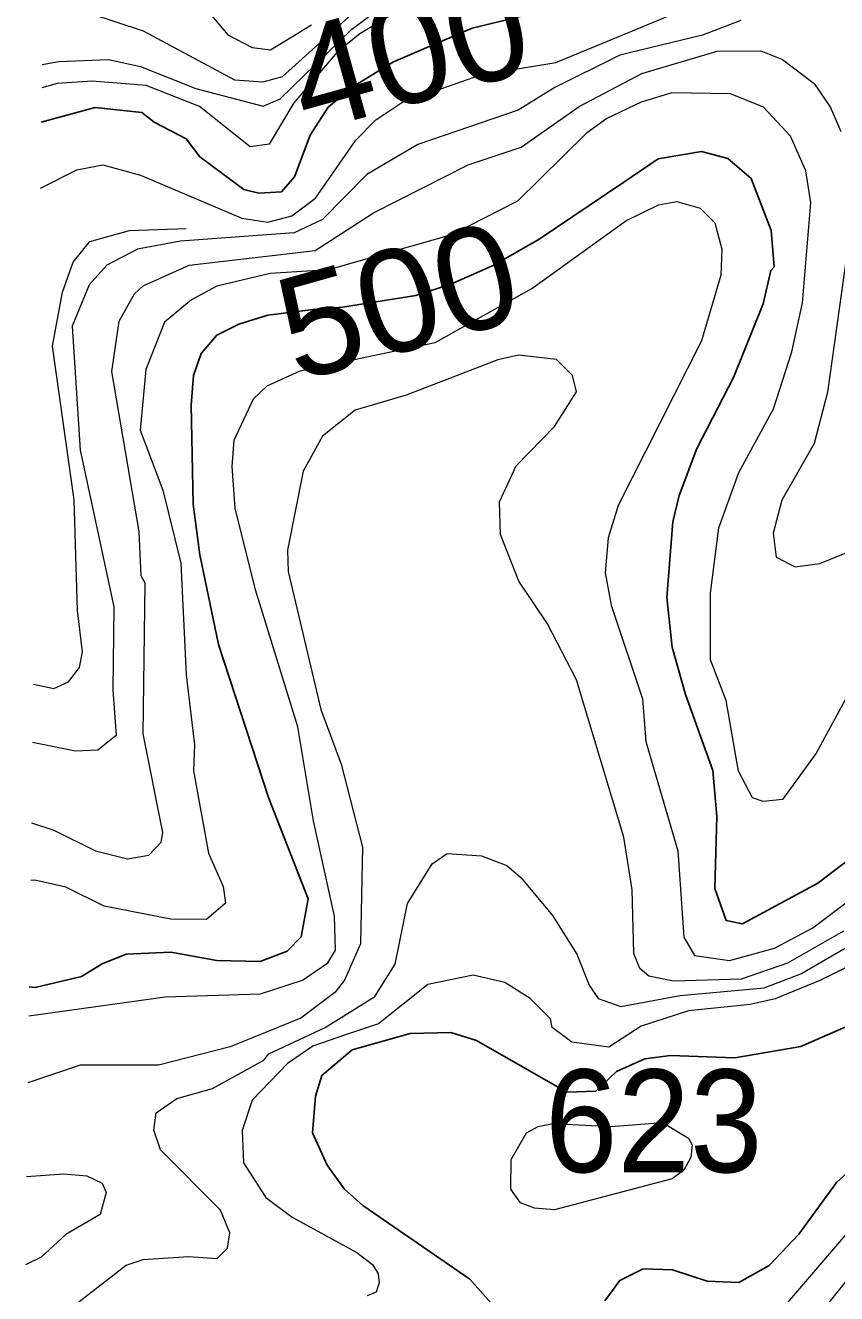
# Model space of a CAD drawing. Extents: x 673.3 to 698.5, y 6984.3 to 7012.3.
# Drawn here: x 673.597 to 674.23, y 7008.501 to 7009.489 of the extents above; entities that cross this region are included whole.
import ezdxf
from ezdxf.enums import TextEntityAlignment as Align

# ---------------------------------------------------------------- set-up
doc = ezdxf.new("R2010")
doc.units = 0
doc.header["$LTSCALE"] = 0.032
doc.layers.add('1', color=7, linetype='Continuous', lineweight=25)
doc.layers.add('2', color=7, linetype='Continuous', lineweight=13)
doc.layers.add('21', color=7, linetype='Continuous')
doc.layers.add('61', color=7, linetype='Continuous')

msp = doc.modelspace()

# ---------------------------------------------------------------- linework, layer by layer
at = {"layer": '1'}
for points in [[(673.6095, 7009.4132), (673.6515, 7009.4247), (673.688, 7009.4208), (673.6974, 7009.4132), (673.7224, 7009.4001), (673.7332, 7009.3863), (673.7675, 7009.3608), (673.7792, 7009.358), (673.7967, 7009.359), (673.807, 7009.3707), (673.8192, 7009.4032), (673.8332, 7009.4248), (673.8526, 7009.4411), (673.8841, 7009.4603), (673.9156, 7009.4736), (673.9455, 7009.4864), (674.0014, 7009.4998)], [(673.6002, 7008.7397), (673.6047, 7008.7391), (673.6409, 7008.7477), (673.657, 7008.7576), (673.6757, 7008.7652), (673.7105, 7008.7667), (673.7463, 7008.7602), (673.7802, 7008.7595), (673.8011, 7008.7675), (673.812, 7008.7785), (673.8175, 7008.8081), (673.7867, 7008.8872), (673.7476, 7009.0064), (673.733, 7009.0762), (673.7279, 7009.1157), (673.7264, 7009.1927), (673.7281, 7009.2159), (673.7342, 7009.233), (673.7463, 7009.2473), (673.7634, 7009.2559), (673.786, 7009.2628), (673.8214, 7009.2674), (673.8443, 7009.2691), (673.9014, 7009.2783), (673.9287, 7009.2871), (673.9622, 7009.3017), (673.9976, 7009.3221), (674.0636, 7009.3664), (674.0903, 7009.3846), (674.1241, 7009.3904), (674.1447, 7009.3849), (674.1629, 7009.3693), (674.1786, 7009.3288), (674.1809, 7009.3005), (674.1783, 7009.2976), (674.1723, 7009.2718), (674.149, 7009.2143), (674.1205, 7009.1589), (674.1068, 7009.1225), (674.1019, 7009.1019), (674.0971, 7009.0429), (674.1012, 7009.0042), (674.1116, 7008.9674), (674.1329, 7008.9081), (674.1361, 7008.8723), (674.1345, 7008.8164), (674.1434, 7008.7914), (674.1561, 7008.7888), (674.2148, 7008.8203), (674.2397, 7008.8394)], [(674.2532, 7008.7158), (674.2017, 7008.6931), (674.1502, 7008.6845), (674.0999, 7008.6861), (674.0799, 7008.6836), (674.058, 7008.6738), (674.0417, 7008.6584), (674.0191, 7008.6577), (673.9488, 7008.6979), (673.9287, 7008.7041), (673.8971, 7008.7034), (673.8519, 7008.6907), (673.8283, 7008.6706), (673.8232, 7008.6546), (673.821, 7008.6259), (673.8323, 7008.6007), (673.8456, 7008.5824), (673.8602, 7008.5693), (673.9436, 7008.512), (673.9601, 7008.4932)], [(674.0488, 7008.495), (674.0604, 7008.5109), (674.0786, 7008.5199), (674.1015, 7008.5193), (674.1285, 7008.5103), (674.1532, 7008.5094), (674.1768, 7008.5225), (674.2, 7008.5471), (674.2295, 7008.5873), (674.2569, 7008.6123)]]:
    msp.add_lwpolyline(points, dxfattribs=at)
at = {"layer": '2'}
for points in [[(673.6101, 7009.458), (673.6232, 7009.4605), (673.6619, 7009.462), (673.6869, 7009.4566), (673.73, 7009.4393), (673.7826, 7009.4257), (673.7957, 7009.4313), (673.8514, 7009.4853), (673.9033, 7009.5245)], [(673.8492, 7009.4953), (673.7973, 7009.4484), (673.7821, 7009.4443), (673.7604, 7009.4458), (673.6891, 7009.4841), (673.6473, 7009.4979)], [(673.738, 7009.5011), (673.755, 7009.4811), (673.774, 7009.4714), (673.7883, 7009.4696), (673.8201, 7009.4891)], [(674.1548, 7009.4923), (674.125, 7009.4809), (674.0604, 7009.4653), (674.0099, 7009.4401), (673.9813, 7009.4226), (673.9031, 7009.3958), (673.8633, 7009.3725), (673.8288, 7009.3375), (673.8067, 7009.3269), (673.718, 7009.3204), (673.6844, 7009.3143), (673.6605, 7009.3017), (673.6469, 7009.2866), (673.6337, 7009.2543), (673.6398, 7009.1576), (673.6661, 7009.0358), (673.6653, 7008.9711), (673.6678, 7008.9355), (673.6535, 7008.9239), (673.6362, 7008.9232), (673.6028, 7008.9299)], [(673.6088, 7009.3619), (673.6373, 7009.376), (673.6575, 7009.38), (673.6869, 7009.372), (673.7658, 7009.3383), (673.7861, 7009.3352), (673.8049, 7009.3402), (673.8234, 7009.354), (673.8548, 7009.3992), (673.8702, 7009.415), (673.8907, 7009.4285), (673.9522, 7009.45), (674.0107, 7009.4596), (674.0988, 7009.4961)], [(673.8804, 7009.4954), (673.8578, 7009.4821), (673.8402, 7009.4676), (673.8065, 7009.4282), (673.7872, 7009.3961), (673.7723, 7009.394), (673.7329, 7009.4255), (673.6914, 7009.4418), (673.6493, 7009.4451), (673.6219, 7009.4434), (673.6099, 7009.44)], [(673.602, 7008.8675), (673.6193, 7008.8618), (673.6518, 7008.8455), (673.6768, 7008.8395), (673.6933, 7008.8422), (673.703, 7008.8523), (673.7043, 7008.8599), (673.689, 7008.9367), (673.6906, 7009.054), (673.6874, 7009.0598), (673.6857, 7009.0944), (673.6646, 7009.2189), (673.6702, 7009.2581), (673.6822, 7009.2796), (673.6889, 7009.2858), (673.7249, 7009.3017), (673.823, 7009.3133), (673.8685, 7009.3426), (673.9422, 7009.3799), (673.9837, 7009.3937), (674.0287, 7009.4253), (674.0777, 7009.4512), (674.1363, 7009.4686), (674.1704, 7009.4688), (674.1874, 7009.4621), (674.212, 7009.4432), (674.2248, 7009.4247), (674.2328, 7009.4059)], [(674.2454, 7008.9804), (674.2136, 7008.9217), (674.1872, 7008.8856), (674.1722, 7008.884), (674.1639, 7008.887), (674.1529, 7008.9077), (674.1433, 7008.9627), (674.1313, 7008.9945), (674.1313, 7009.0462), (674.1378, 7009.0973), (674.1532, 7009.1404), (674.1803, 7009.19), (674.1947, 7009.2342), (674.2028, 7009.2726), (674.2093, 7009.3504), (674.2055, 7009.3753), (674.1936, 7009.4024), (674.1725, 7009.4249), (674.1467, 7009.4353), (674.1011, 7009.4361), (674.0771, 7009.4289), (674.0505, 7009.4161), (674.0342, 7009.4043), (673.9808, 7009.3516), (673.9293, 7009.3255), (673.8333, 7009.2982), (673.788, 7009.2952), (673.7464, 7009.2855), (673.7265, 7009.2748), (673.7057, 7009.2574), (673.6911, 7009.2206), (673.6866, 7009.1733), (673.7044, 7009.1266), (673.7183, 7009.0696), (673.7224, 7008.9826), (673.7289, 7008.9282), (673.7282, 7008.9078), (673.7398, 7008.8437), (673.7514, 7008.8178), (673.7532, 7008.8049), (673.7382, 7008.7922), (673.7106, 7008.7923), (673.6586, 7008.8024), (673.6287, 7008.8172), (673.6046, 7008.8227), (673.6013, 7008.8225)], [(673.5999, 7008.7172), (673.706, 7008.7318), (673.7805, 7008.7342), (673.8131, 7008.7449), (673.8329, 7008.7585), (673.8388, 7008.7682), (673.838, 7008.7947), (673.8218, 7008.869), (673.8096, 7008.9423), (673.7765, 7009.049), (673.7606, 7009.1124), (673.7583, 7009.145), (673.7598, 7009.1654), (673.7749, 7009.1977), (673.7857, 7009.2079), (673.8114, 7009.2196), (673.9165, 7009.2416), (673.992, 7009.2837), (674.0652, 7009.3364), (674.0907, 7009.3487), (674.1049, 7009.3514), (674.1231, 7009.3462), (674.1345, 7009.3348), (674.1401, 7009.3143), (674.1392, 7009.2939), (674.1241, 7009.2429), (674.0593, 7009.1147), (674.0514, 7009.0895), (674.049, 7009.0622), (674.0538, 7009.0371), (674.0782, 7008.9639), (674.0809, 7008.9307), (674.1058, 7008.8455), (674.1103, 7008.7784), (674.1188, 7008.7641), (674.146, 7008.7602), (674.1811, 7008.7697), (674.211, 7008.7857), (674.2484, 7008.814)], [(673.6035, 7008.9754), (673.6193, 7008.9721), (673.6308, 7008.9772), (673.6394, 7008.9885), (673.6417, 7009.0006), (673.6377, 7009.0329), (673.6352, 7009.1191), (673.6182, 7009.2387), (673.626, 7009.2807), (673.6345, 7009.3042), (673.6473, 7009.3202), (673.6783, 7009.3287), (673.7225, 7009.3303)], [(674.237, 7009.3068), (674.2224, 7009.2029), (674.2119, 7009.1628), (674.1867, 7009.1188), (674.1801, 7009.093), (674.1823, 7009.0743), (674.1972, 7009.0668), (674.2163, 7009.0695), (674.2431, 7009.0804)], [(674.1912, 7008.758), (674.1551, 7008.7456), (674.1024, 7008.744), (674.0831, 7008.7481), (674.076, 7008.7539), (674.0713, 7008.7657), (674.0702, 7008.8153), (674.0636, 7008.8563), (674.0268, 7008.9787), (674.0041, 7009.0224), (673.9818, 7009.0556), (673.9676, 7009.0921), (673.9668, 7009.1175), (673.9797, 7009.1456), (674.0097, 7009.1761), (674.0268, 7009.2032), (674.0235, 7009.2159), (674.0112, 7009.2284), (673.9816, 7009.2317), (673.9653, 7009.2282), (673.8939, 7009.2006), (673.8541, 7009.1888), (673.8287, 7009.1686), (673.8136, 7009.1413), (673.8014, 7009.0797), (673.8021, 7009.0631), (673.8275, 7008.9556), (673.8433, 7008.9132), (673.86, 7008.8485), (673.8583, 7008.7732), (673.846, 7008.7449), (673.8383, 7008.7353), (673.8119, 7008.7154), (673.7568, 7008.6929), (673.701, 7008.6786), (673.6398, 7008.6787), (673.5991, 7008.6649)], [(673.6378, 7008.4935), (673.6757, 7008.523), (673.689, 7008.5272), (673.7242, 7008.5297), (673.7466, 7008.5281), (673.7548, 7008.5361), (673.7565, 7008.5481), (673.7491, 7008.5656), (673.7025, 7008.6127), (673.6972, 7008.628), (673.6991, 7008.6416), (673.7151, 7008.6526), (673.7429, 7008.6606), (673.783, 7008.6825), (673.7869, 7008.6876), (673.8307, 7008.7081), (673.8696, 7008.7322), (673.8854, 7008.7574), (673.8951, 7008.8045), (673.9141, 7008.8354), (673.926, 7008.8436), (673.9528, 7008.8416), (673.9724, 7008.8342), (673.9836, 7008.8247), (674.0079, 7008.7953), (674.0269, 7008.7651), (674.0367, 7008.7409), (674.0437, 7008.7307), (674.0613, 7008.7244), (674.1075, 7008.733), (674.1729, 7008.7388), (674.2016, 7008.7498), (674.2902, 7008.8011)], [(674.3033, 7008.7872), (674.2165, 7008.7446), (674.1815, 7008.7303), (674.162, 7008.7258), (674.1141, 7008.7211), (674.0772, 7008.7091), (674.0519, 7008.6926), (674.023, 7008.6967), (674.0078, 7008.7079), (674.0064, 7008.7148), (673.9906, 7008.7306), (673.9708, 7008.743), (673.9463, 7008.7487), (673.9109, 7008.7415), (673.8723, 7008.7108), (673.8474, 7008.7026), (673.8213, 7008.6934), (673.8014, 7008.6799), (673.774, 7008.6513), (673.766, 7008.6278), (673.7672, 7008.6025), (673.7846, 7008.5757), (673.805, 7008.5602), (673.8554, 7008.5327), (673.8678, 7008.5233), (673.8722, 7008.516), (673.8729, 7008.5091), (673.8706, 7008.5018), (673.8635, 7008.4991)], [(674.2349, 7008.7831), (674.1912, 7008.758)], [(673.5981, 7008.592), (673.6271, 7008.594), (673.645, 7008.5924), (673.6569, 7008.5868), (673.6602, 7008.5795), (673.6555, 7008.5624), (673.6286, 7008.5467), (673.6095, 7008.5291), (673.5971, 7008.5232)], [(674.1836, 7008.4846), (674.2382, 7008.5483)], [(674.2382, 7008.5121), (674.2148, 7008.4831)]]:
    msp.add_lwpolyline(points, dxfattribs=at)
msp.add_lwpolyline([(674.0086, 7008.6331), (674.0534, 7008.6308), (674.0939, 7008.634), (674.114, 7008.6219), (674.1168, 7008.6167), (674.1159, 7008.6069), (674.1105, 7008.5969), (674.1012, 7008.5901), (674.0096, 7008.5661), (673.9939, 7008.5672), (673.9831, 7008.5713), (673.9755, 7008.582), (673.9758, 7008.6052), (673.9878, 7008.626), (673.9968, 7008.631)], close=True, dxfattribs=at)

# ---------------------------------------------------------------- texts
at = {"layer": '21', "width": 0.95}
msp.add_text('623', height=0.08, dxfattribs=at).set_placement((674.0022, 7008.5953))
at = {"layer": '61', "width": 1.05}
for s, rotation, p in [('400', 15.573, (673.90661, 7009.42957)), ('500', 15.709, (673.89832, 7009.23591))]:
    msp.add_text(s, height=0.08, rotation=rotation, dxfattribs=at).set_placement(p, align=Align.CENTER)

doc.saveas('drawing.dxf')
